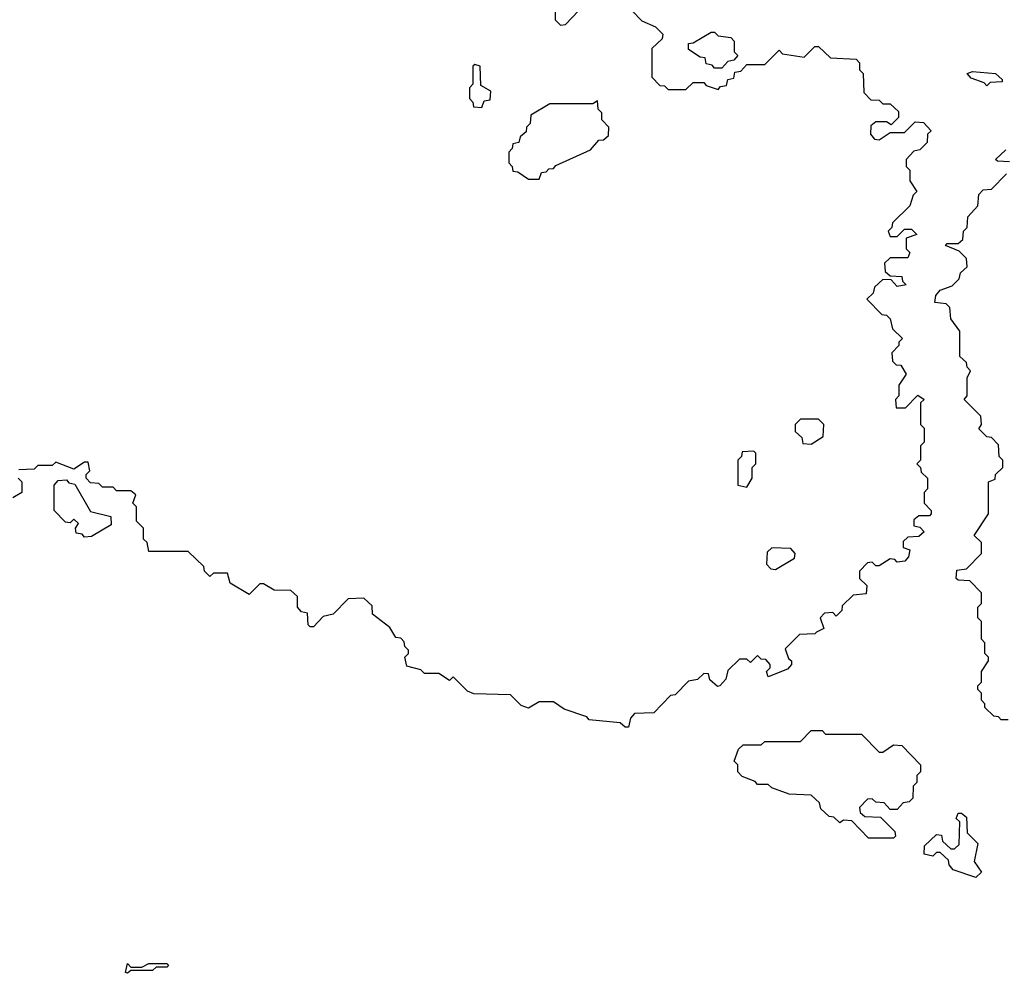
# Model space of a CAD drawing. Extents: x 2776963 to 2884430, y 684484 to 829250.
# Tile 260 of 287: x 2860674 to 2863424, y 816672 to 819335. Entities that reach past the tile are written whole.
import ezdxf

# ---------------------------------------------------------------- set-up
doc = ezdxf.new("R2010")
doc.units = 0

msp = doc.modelspace()

# ---------------------------------------------------------------- linework, layer by layer
at = {"layer": '0CON20XD'}
for points in [[(2862170, 819365), (2862170, 819335), (2862185, 819320), (2862198.3, 819321.7), (2862235, 819360)], [(2862385, 819360), (2862411.7, 819331.7), (2862450, 819315), (2862470, 819295), (2862468.3, 819281.7), (2862440, 819255), (2862440, 819175), (2862461.7, 819151.7), (2862475, 819150), (2862485, 819140), (2862535, 819140), (2862555, 819160), (2862585, 819160), (2862591.7, 819151.7), (2862625, 819140), (2862631.7, 819148.3), (2862648.3, 819151.7), (2862651.7, 819168.3), (2862668.3, 819171.7), (2862671.7, 819188.3), (2862688.3, 819191.7), (2862705, 819210), (2862755, 819210), (2862795, 819250), (2862805, 819240), (2862865, 819230), (2862895, 819260)], [(2862635, 819200), (2862615, 819200), (2862608.3, 819208.3), (2862591.7, 819211.7), (2862588.3, 819228.3), (2862575, 819230), (2862541.7, 819251.7), (2862541.7, 819268.3), (2862555, 819270), (2862605, 819300), (2862615, 819300), (2862625, 819290), (2862660, 819285), (2862670, 819275), (2862670, 819245), (2862680, 819235), (2862668.3, 819221.7), (2862651.7, 819218.3), (2862635, 819200)], [(2862895, 819260), (2862905, 819260), (2862938.3, 819228.3), (2863010, 819225), (2863020, 819215), (2863020, 819195), (2863030, 819185), (2863031.7, 819131.7), (2863051.7, 819111.7), (2863075, 819110), (2863085, 819100), (2863105, 819100), (2863128.3, 819078.3), (2863128.3, 819061.7), (2863108.3, 819041.7), (2863095, 819050), (2863065, 819050), (2863051.7, 819038.3), (2863050, 819015), (2863061.7, 819001.7), (2863075, 819000), (2863105, 819020), (2863145, 819020), (2863175, 819050), (2863198.3, 819048.3), (2863220, 819025), (2863210, 819015), (2863208.3, 818991.7), (2863188.3, 818971.7), (2863171.7, 818968.3), (2863150, 818945), (2863150, 818925), (2863160, 818915), (2863160, 818885), (2863180, 818855), (2863170, 818845), (2863160, 818815), (2863111.7, 818768.3), (2863110, 818755), (2863100, 818745), (2863105, 818730), (2863125, 818730), (2863145, 818750), (2863165, 818750), (2863180, 818735), (2863150, 818725), (2863150, 818695), (2863160, 818685), (2863155, 818670), (2863105, 818670), (2863090, 818655), (2863091.7, 818631.7), (2863105, 818620), (2863138.3, 818618.3), (2863140, 818605), (2863150, 818595), (2863125, 818590), (2863108.3, 818608.3), (2863085, 818610), (2863061.7, 818588.3), (2863058.3, 818571.7), (2863040, 818555), (2863081.7, 818511.7), (2863095, 818510), (2863105, 818500), (2863111.7, 818471.7), (2863140, 818445), (2863130, 818435), (2863130, 818425), (2863110, 818405), (2863111.7, 818381.7), (2863121.7, 818371.7), (2863135, 818370), (2863150, 818345), (2863130, 818315), (2863130, 818285), (2863120, 818275), (2863121.7, 818251.7), (2863148.3, 818251.7), (2863183, 818287), (2863200, 818275), (2863190, 818265), (2863190, 818205), (2863200, 818195), (2863200, 818155), (2863190, 818145), (2863190, 818105), (2863180, 818095), (2863190, 818085), (2863191.7, 818071.7), (2863210, 818055), (2863210, 818025), (2863200, 818015), (2863200, 817985), (2863220, 817965), (2863220, 817955), (2863215, 817950), (2863185, 817950), (2863171.7, 817938.3), (2863171.7, 817921.7), (2863188.3, 817918.3), (2863200, 817905), (2863185, 817892.5), (2863155, 817890), (2863141.7, 817878.3), (2863141.7, 817861.7), (2863160, 817855), (2863156.7, 817835), (2863146.4, 817823.6), (2863125, 817820), (2863118.3, 817828.3), (2863105, 817830), (2863075, 817810), (2863065, 817810), (2863055, 817820), (2863041.7, 817818.3), (2863020, 817795), (2863020, 817775), (2863040, 817755), (2863038.3, 817731.7), (2863001.7, 817728.3), (2862971.7, 817698.3), (2862970, 817685), (2862955, 817670), (2862945, 817680), (2862921.7, 817678.3), (2862910, 817665), (2862920, 817635), (2862900, 817625), (2862895, 817620), (2862851.7, 817618.3), (2862811.7, 817578.3), (2862821.7, 817551.7), (2862830, 817545), (2862830, 817535), (2862818.3, 817521.7), (2862765, 817500), (2862760, 817515), (2862770, 817525), (2862770, 817535), (2862758.3, 817548.3), (2862745, 817550), (2862735, 817560), (2862715, 817540), (2862705, 817550), (2862685, 817550), (2862651.7, 817518.3), (2862646.7, 817493.3), (2862630, 817475), (2862623, 817473), (2862601.7, 817491.7), (2862598.3, 817508.3), (2862585, 817510), (2862567, 817493), (2862541.7, 817488.3), (2862505, 817450), (2862491.7, 817448.3), (2862445, 817400), (2862391.7, 817398.3), (2862380, 817385), (2862375, 817360)], [(2861965, 819090), (2861971.7, 819108.3), (2861988.3, 819111.7), (2861990, 819135), (2861961.7, 819151.7), (2861960, 819205), (2861945, 819210), (2861940, 819205), (2861940, 819155), (2861930, 819145), (2861930, 819115), (2861940, 819105), (2861941.7, 819091.7), (2861965, 819090)], [(2863375, 819150), (2863368.3, 819158.3), (2863331.7, 819171.7), (2863320, 819185), (2863335, 819190), (2863400, 819185), (2863418.3, 819168.3), (2863418.3, 819161.7), (2863385, 819160), (2863375, 819150)], [(2862125, 818890), (2862131.7, 818908.3), (2862145, 818910), (2862151.7, 818918.3), (2862165, 818920), (2862171.7, 818928.3), (2862268.3, 818971.7), (2862291.7, 818998.3), (2862305, 819000), (2862318.3, 819011.7), (2862320, 819035), (2862300, 819055), (2862300, 819075), (2862290, 819085), (2862288.3, 819108.3), (2862275, 819100), (2862155, 819100), (2862101.7, 819068.3), (2862100, 819045), (2862090, 819035), (2862088.3, 819021.7), (2862071.7, 819008.3), (2862068.3, 818991.7), (2862051.7, 818988.3), (2862050, 818975), (2862040, 818965), (2862040, 818935), (2862050, 818925), (2862051.7, 818911.7), (2862065, 818910), (2862095, 818890), (2862125, 818890)], [(2863438.3, 818938.3), (2863405, 818940), (2863400, 818945), (2863428.3, 818971.7)], [(2863435, 817380), (2863415, 817380), (2863408.3, 817388.3), (2863395, 817390), (2863370, 817415), (2863370, 817425), (2863360, 817435), (2863360, 817455), (2863350, 817465), (2863350, 817475), (2863360, 817485), (2863360, 817515), (2863380, 817545), (2863380, 817555), (2863370, 817565), (2863370, 817595), (2863360, 817605), (2863360, 817655), (2863350, 817665), (2863350, 817695), (2863360, 817705), (2863360, 817735), (2863328.3, 817768.3), (2863295, 817770), (2863290, 817775), (2863291.7, 817798.3), (2863318.3, 817801.7), (2863360, 817845), (2863360, 817875), (2863340, 817895), (2863380, 817955), (2863380, 818045), (2863398.3, 818051.7), (2863400, 818065), (2863420, 818085), (2863420, 818105), (2863410, 818115), (2863408.3, 818148.3), (2863388.3, 818168.3), (2863375, 818170), (2863353, 818193), (2863360, 818205), (2863358.3, 818228.3), (2863312.5, 818275), (2863320, 818285), (2863320, 818335), (2863330, 818355), (2863320, 818365), (2863318.3, 818378.3), (2863300, 818395), (2863300, 818465), (2863275, 818500), (2863271.7, 818531.7), (2863261.7, 818541.7), (2863230, 818545), (2863232.5, 818565), (2863245, 818580), (2863278.3, 818591.7), (2863298.3, 818611.7), (2863301.7, 818628.3), (2863320, 818645), (2863318.3, 818668.3), (2863298.3, 818688.3), (2863260, 818705), (2863265, 818710), (2863295, 818710), (2863308.3, 818721.7), (2863310, 818745), (2863320, 818755), (2863322.5, 818785), (2863350, 818815), (2863353, 818847), (2863365, 818860), (2863388.3, 818861.7), (2863430, 818905)], [(2862885, 818150), (2862918.3, 818171.7), (2862920, 818205), (2862905, 818220), (2862855, 818220), (2862840, 818205), (2862840, 818185), (2862858.3, 818168.3), (2862861.7, 818151.7), (2862885, 818150)], [(2862705, 818030), (2862720, 818055), (2862720, 818085), (2862730, 818095), (2862730, 818125), (2862725, 818130), (2862691.7, 818128.3), (2862690, 818115), (2862680, 818105), (2862680, 818035), (2862705, 818030)], [(2862375, 817360), (2862365, 817360), (2862351.7, 817371.7), (2862265, 817380), (2862258.3, 817388.3), (2862195, 817410), (2862165, 817430), (2862125, 817430), (2862095, 817412.5), (2862075, 817420), (2862045, 817450), (2861943, 817453), (2861925, 817460), (2861885, 817500), (2861875, 817490), (2861845, 817510), (2861805, 817510), (2861795, 817520), (2861755, 817530), (2861750, 817555), (2861760, 817565), (2861760, 817575), (2861750, 817585), (2861748.3, 817598.3), (2861738.3, 817608.3), (2861725, 817610), (2861708.3, 817638.3), (2861660, 817675), (2861658.3, 817698.3), (2861635, 817720), (2861591.7, 817718.3), (2861550, 817675), (2861521.7, 817668.3), (2861495, 817640), (2861485, 817640), (2861480, 817645), (2861478.3, 817678.3), (2861461.7, 817681.7), (2861450, 817695), (2861450, 817725), (2861431.7, 817741.7), (2861385, 817742.5), (2861355, 817760), (2861345, 817760), (2861315, 817730), (2861261.7, 817761.7), (2861255, 817790), (2861215, 817790), (2861205, 817780), (2861190, 817795), (2861188.3, 817808.3), (2861145, 817850), (2861035, 817850), (2861030, 817875), (2861020, 817885), (2861020, 817915), (2861000, 817935), (2861000, 817975), (2860990, 817985), (2860998.3, 818008.3), (2860985, 818020), (2860945, 818020), (2860935, 818030), (2860905, 818030), (2860895, 818040), (2860871.7, 818041.7), (2860860, 818055), (2860860, 818065), (2860870, 818075), (2860865, 818100), (2860855, 818100), (2860825, 818080), (2860775, 818100), (2860765, 818090), (2860725, 818090), (2860715, 818080), (2860671.7, 818078.3)], [(2860670, 818055), (2860680, 818045), (2860680, 818015), (2860655, 818000)], [(2860855, 817890), (2860848.3, 817898.3), (2860831.7, 817901.7), (2860830, 817915), (2860838.3, 817928.3), (2860825, 817940), (2860815, 817930), (2860801.7, 817931.7), (2860770, 817965), (2860770, 818035), (2860781.7, 818048.3), (2860805, 818050), (2860811.7, 818041.7), (2860828.3, 818038.3), (2860871.7, 817961.7), (2860928.3, 817948.3), (2860930, 817925), (2860875, 817892.5), (2860855, 817890)], [(2862785, 817800), (2862838.3, 817831.7), (2862840, 817845), (2862828.3, 817858.3), (2862775, 817860), (2862761.7, 817848.3), (2862760, 817815), (2862771.7, 817801.7), (2862785, 817800)], [(2863115, 817050), (2863045, 817050), (2862998.3, 817098.3), (2862975, 817100), (2862965, 817092.5), (2862948.3, 817108.3), (2862935, 817110), (2862911.7, 817131.7), (2862908.3, 817148.3), (2862885, 817170), (2862823, 817173), (2862775, 817190), (2862765, 817200), (2862735, 817200), (2862728.3, 817208.3), (2862691.7, 817221.7), (2862680, 817235), (2862680, 817255), (2862670, 817265), (2862681.7, 817298.3), (2862695, 817310), (2862745, 817310), (2862755, 817320), (2862855, 817320), (2862885, 817350), (2862915, 817350), (2862925, 817340), (2863025, 817340), (2863075, 817290), (2863085, 817290), (2863115, 817310), (2863138.3, 817308.3), (2863190, 817255), (2863190, 817235), (2863180, 817225), (2863180, 817205), (2863170, 817195), (2863168.3, 817161.7), (2863158.3, 817151.7), (2863141.7, 817148.3), (2863125, 817130), (2863105, 817130), (2863088.3, 817148.3), (2863065, 817150), (2863055, 817160), (2863041.7, 817158.3), (2863020, 817135), (2863021.7, 817121.7), (2863035, 817110), (2863078.3, 817108.3), (2863118.3, 817068.3), (2863120, 817055), (2863115, 817050)], [(2863345, 816940), (2863281.7, 816961.7), (2863270, 816975), (2863268.3, 816988.3), (2863245, 817010), (2863235, 817010), (2863225, 817000), (2863200, 817005), (2863201.7, 817028.3), (2863235, 817060), (2863248.3, 817058.3), (2863251.7, 817041.7), (2863275, 817020), (2863285, 817020), (2863298.3, 817031.7), (2863300, 817095), (2863290, 817105), (2863295, 817120), (2863305, 817120), (2863318.3, 817108.3), (2863320, 817065), (2863350, 817035), (2863340, 816985), (2863360, 816955), (2863345, 816940)], [(2860975, 816672.5), (2860970, 816675), (2860975, 816700), (2860985, 816690), (2861015, 816690), (2861035, 816700), (2861085, 816700), (2861090, 816695), (2861085, 816690), (2861055, 816690), (2861045, 816680), (2860985, 816680), (2860975, 816672.5)]]:
    msp.add_lwpolyline(points, dxfattribs=at)

doc.saveas('drawing.dxf')
